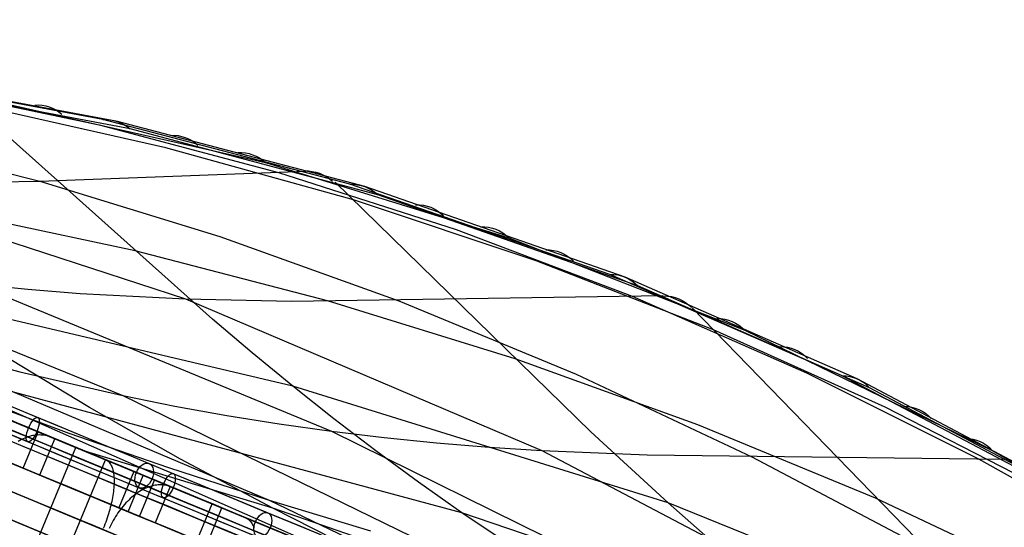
# Model space of a CAD drawing. Extents: x -3378 to 3007, y -425 to 173.
# Tile 374 of 396: x 2509 to 2735, y -87 to 30. Entities that reach past the tile are written whole.
import ezdxf

# ---------------------------------------------------------------- set-up
doc = ezdxf.new("R2010")
doc.units = 0
doc.layers.add('PREDEFINITO', color=7, linetype='CONTINUOUS')

msp = doc.modelspace()

# ---------------------------------------------------------------- linework, layer by layer
at = {"layer": 'PREDEFINITO'}
for p, q in [((2528.26, 6.7, 1894.19), (2470.36, 17.43, 1760.19)), ((2528.26, 6.7, 1894.19), (2470.36, 17.43, 1760.19)), ((2531.59, 6.25, 1892.73), (2473.53, 17.05, 1758.78)), ((2534.49, 4.53, 1891.33), (2476.36, 15.51, 1757.44)), ((2485.93, 14.14, 1805.22), (2527.46, 5.45, 1906.03)), ((2553.37, -38.98, 1764.28), (2496.02, 12.28, 1802.27)), ((2542.68, 0.25, 1900.33), (2498.39, 10.2, 1800.74)), ((2503.18, 10.98, 1818.71), (2565.47, -3.15, 1964.38)), ((2527.46, 5.45, 1906.03), (2568.47, -5.42, 2006.57)), ((2584.8, -8.13, 2028.8), (2528.26, 6.7, 1894.19)), ((2584.8, -8.13, 2028.8), (2528.26, 6.7, 1894.19)), ((2588.22, -8.66, 2027.32), (2531.59, 6.25, 1892.73)), ((2591.16, -10.52, 2025.88), (2534.49, 4.53, 1891.33)), ((2472.36, 3.11, 1922.98), (2513.84, -7.42, 2024.87)), ((2585.64, -11.7, 1999.96), (2542.68, 0.25, 1900.33)), ((2565.47, -3.15, 1964.38), (2621.16, -20.34, 2098.83)), ((2513.84, -7.42, 2024.87), (2574.71, -5.15, 2004.5)), ((2568.47, -5.42, 2006.57), (2609.13, -18.48, 2107.15)), ((2464.72, -7.36, 2043.33), (2547.18, -34.36, 2248.08)), ((2489.07, -7.73, 2033.85), (2513.84, -7.42, 2024.87)), ((2513.84, -7.42, 2024.87), (2555.05, -20.04, 2126.75)), ((2639.93, -64.74, 1965.96), (2581.44, -7.62, 2002.51)), ((2644.31, -28.74, 2174.76), (2584.8, -8.13, 2028.8)), ((2644.31, -28.74, 2174.76), (2584.8, -8.13, 2028.8)), ((2647.77, -29.37, 2173.28), (2588.22, -8.66, 2027.32)), ((2650.68, -31.34, 2171.81), (2591.16, -10.52, 2025.88)), ((2406.1, -12.58, 2307.78), (2566.3, -80.44, 2710.18)), ((2627.41, -25.61, 2099.98), (2585.64, -11.7, 1999.96)), ((2535.63, -23.37, 1775.58), (2490.52, -13.77, 1675.83)), ((2555.05, -20.04, 2126.75), (2595.98, -34.78, 2228.56)), ((2609.13, -18.48, 2107.15), (2649.43, -33.76, 2207.7)), ((2621.16, -20.34, 2098.83), (2675.14, -41.52, 2233.27)), ((2452.1, -23.7, 2287.68), (2532.88, -56.49, 2490.82)), ((2579.71, -34.83, 1875.93), (2535.63, -23.37, 1775.58)), ((2667.97, -41.44, 2200.33), (2627.41, -25.61, 2099.98)), ((2697.45, -51.94, 2309.21), (2644.31, -28.74, 2174.76)), ((2697.45, -51.94, 2309.21), (2644.31, -28.74, 2174.76)), ((2439.95, -30.25, 2529.24), (2593.74, -98.01, 2908.01)), ((2499.14, -30.98, 2267.79), (2580.6, -64.65, 2472.11)), ((2499.14, -30.98, 2267.79), (2511.07, -32.16, 2262.85)), ((2700.88, -52.65, 2307.75), (2647.77, -29.37, 2173.28)), ((2703.73, -54.68, 2306.26), (2650.68, -31.34, 2171.81)), ((2571.72, -54.29, 1753.65), (2484.3, -33.74, 1557.91)), ((2511.07, -32.16, 2262.85), (2523.05, -33.11, 2257.91)), ((2523.05, -33.11, 2257.91), (2547.18, -34.36, 2248.08)), ((2571.51, -34.84, 2238.29), (2656.41, -33.61, 2205.02)), ((2649.43, -33.76, 2207.7), (2689.31, -51.25, 2308.06)), ((2547.18, -34.36, 2248.08), (2628.74, -69.07, 2452.47)), ((2547.18, -34.36, 2248.08), (2571.51, -34.84, 2238.29)), ((2622.64, -48.09, 1976.68), (2579.71, -34.83, 1875.93)), ((2595.98, -34.78, 2228.56), (2636.59, -51.61, 2330.14)), ((2722.31, -97.31, 2169.74), (2663.15, -36.4, 2203.01)), ((2562.46, -46.69, 1758.87), (2553.37, -38.98, 1764.28)), ((2707.27, -59.13, 2300.88), (2667.97, -41.44, 2200.33)), ((2675.14, -41.52, 2233.27), (2731.8, -69.01, 2379.24)), ((2610.44, -83.28, 1734.32), (2461.89, -43.4, 1397.91)), ((2485.95, -44.76, 2509.65), (2509.3, -51.03, 2500.17)), ((2525.19, -59.19, 1538.78), (2504.59, -46.78, 1548.31)), ((2571.72, -54.29, 1753.65), (2562.46, -46.69, 1758.87)), ((2476.16, -48.61, 2749.34), (2512.19, -64.23, 2836.9)), ((2476.16, -48.61, 2749.34), (2520.52, -65.07, 2729.28)), ((2664.43, -63.14, 2077.9), (2622.64, -48.09, 1976.68)), ((2509.3, -51.03, 2500.17), (2532.88, -56.49, 2490.82)), ((2636.59, -51.61, 2330.14), (2676.79, -70.52, 2431.36)), ((2689.31, -51.25, 2308.06), (2728.68, -70.95, 2408.07)), ((2748.99, -79.16, 2443.65), (2697.45, -51.94, 2309.21)), ((2748.99, -79.16, 2443.65), (2697.45, -51.94, 2309.21)), ((2752.33, -79.96, 2442.23), (2700.88, -52.65, 2307.75)), ((2657.64, -81.04, 1955.57), (2571.72, -54.29, 1753.65)), ((2581.16, -61.77, 1748.61), (2571.72, -54.29, 1753.65)), ((2755.07, -82, 2440.76), (2703.73, -54.68, 2306.26)), ((2532.88, -56.49, 2490.82), (2691.82, -133.88, 2888.67)), ((2532.88, -56.49, 2490.82), (2544.74, -58.89, 2486.17)), ((2515.59, -65.64, 1417.2), (2501.52, -59.81, 1411.63)), ((2502.28, -60.13, 2826.61), (2513.06, -64.59, 2837.77)), ((2546.07, -71, 1529.13), (2525.19, -59.19, 1538.78)), ((2544.74, -58.89, 2486.17), (2556.66, -61.05, 2481.51)), ((2745.26, -78.65, 2401.46), (2707.27, -59.13, 2300.88)), ((2556.66, -61.05, 2481.51), (2568.61, -62.97, 2476.83)), ((2568.61, -62.97, 2476.83), (2580.6, -64.65, 2472.11)), ((2590.77, -69.09, 1743.73), (2581.16, -61.77, 1748.61)), ((2510.06, -73.09, 2847.41), (2513.5, -64.78, 2847.41)), ((2513.06, -64.59, 2837.77), (2524.06, -69.15, 2848.68)), ((2520.52, -65.07, 2729.28), (2543.29, -72.96, 2719.59)), ((2580.6, -64.65, 2472.11), (2660.53, -104.02, 2673.72)), ((2580.6, -64.65, 2472.11), (2592.62, -66.09, 2467.32)), ((2657.64, -81.04, 1955.57), (2639.93, -64.74, 1965.96)), ((2705.05, -79.95, 2179.48), (2664.43, -63.14, 2077.9)), ((2509.27, -66.74, 2862.87), (2508.9, -66.95, 2863.16)), ((2509.64, -66.55, 2862.57), (2509.27, -66.74, 2862.87)), ((2510.02, -66.37, 2862.26), (2509.64, -66.55, 2862.57)), ((2510.39, -66.21, 2861.94), (2510.02, -66.37, 2862.26)), ((2510.77, -66.06, 2861.62), (2510.39, -66.21, 2861.94)), ((2511.15, -65.93, 2861.29), (2510.77, -66.06, 2861.62)), ((2511.52, -65.82, 2860.95), (2511.15, -65.93, 2861.29)), ((2511.9, -65.72, 2860.61), (2511.52, -65.82, 2860.95)), ((2512.27, -65.64, 2860.26), (2511.9, -65.72, 2860.61)), ((2512.64, -65.58, 2859.9), (2512.27, -65.64, 2860.26)), ((2513.01, -65.53, 2859.54), (2512.64, -65.58, 2859.9)), ((2513.38, -65.51, 2859.18), (2513.01, -65.53, 2859.54)), ((2513.74, -65.49, 2858.81), (2513.38, -65.51, 2859.18)), ((2514.1, -65.5, 2858.44), (2513.74, -65.49, 2858.81)), ((2517.26, -66.33, 2843), (2513.81, -74.65, 2843)), ((2514.46, -65.52, 2858.07), (2514.1, -65.5, 2858.44)), ((2514.81, -65.56, 2857.69), (2514.46, -65.52, 2858.07)), ((2515.16, -65.62, 2857.31), (2514.81, -65.56, 2857.69)), ((2515.5, -65.69, 2856.93), (2515.16, -65.62, 2857.31)), ((2515.84, -65.79, 2856.54), (2515.5, -65.69, 2856.93)), ((2529.54, -71.42, 1423.11), (2515.59, -65.64, 1417.2)), ((2516.17, -65.89, 2856.16), (2515.84, -65.79, 2856.54)), ((2516.49, -66.02, 2855.77), (2516.17, -65.89, 2856.16)), ((2518.97, -67.04, 2852.8), (2516.49, -66.02, 2855.77)), ((2592.62, -66.09, 2467.32), (2604.65, -67.3, 2462.46)), ((2604.65, -67.3, 2462.46), (2616.7, -68.29, 2457.52)), ((2510.62, -96.06, 1431.61), (2522.1, -68.34, 1431.61)), ((2522.1, -68.34, 1431.61), (2525.51, -69.75, 1422.31)), ((2528.86, -71.14, 2840.92), (2522.68, -68.58, 2848.35)), ((2524.06, -69.15, 2848.68), (2535.29, -73.8, 2859.35)), ((2567.2, -82.27, 1519.36), (2524.14, -69.19, 1420.78)), ((2600.53, -76.27, 1738.98), (2590.77, -69.09, 1743.73)), ((2616.7, -68.29, 2457.52), (2628.74, -69.07, 2452.47)), ((2628.74, -69.07, 2452.47), (2708.4, -110.9, 2654.39)), ((2628.74, -69.07, 2452.47), (2652.79, -70.06, 2442.07)), ((2731.8, -69.01, 2379.24), (2782.26, -98.51, 2513.85)), ((2517.38, -98.86, 2840.92), (2528.86, -71.14, 2840.92)), ((2527.55, -70.6, 1416.73), (2528.91, -71.16, 1413.01)), ((2528.91, -71.16, 1413.01), (2529.08, -71.24, 1412.53)), ((2529.08, -71.24, 1412.53), (2529.24, -71.34, 1412.05)), ((2529.24, -71.34, 1412.05), (2529.4, -71.45, 1411.57)), ((2529.4, -71.45, 1411.57), (2529.55, -71.58, 1411.09)), ((2543.37, -77.15, 1429.33), (2529.54, -71.42, 1423.11)), ((2529.55, -71.58, 1411.09), (2529.7, -71.73, 1410.61)), ((2529.7, -71.73, 1410.61), (2529.83, -71.89, 1410.14)), ((2529.83, -71.89, 1410.14), (2529.96, -72.07, 1409.67)), ((2529.96, -72.07, 1409.67), (2530.08, -72.26, 1409.21)), ((2567.2, -82.27, 1519.36), (2546.07, -71, 1529.13)), ((2652.79, -70.06, 2442.07), (2734.54, -71.04, 2405.53)), ((2676.79, -70.52, 2431.36), (2716.52, -91.5, 2532.11)), ((2728.68, -70.95, 2408.07), (2767.5, -92.87, 2507.7)), ((2513.81, -74.65, 2843), (2510.06, -73.09, 2847.41)), ((2530.08, -72.26, 1409.21), (2530.19, -72.47, 1408.75)), ((2530.19, -72.47, 1408.75), (2530.29, -72.69, 1408.29)), ((2530.29, -72.69, 1408.29), (2530.39, -72.93, 1407.84)), ((2530.39, -72.93, 1407.84), (2530.47, -73.18, 1407.4)), ((2530.47, -73.18, 1407.4), (2530.55, -73.45, 1406.96)), ((2530.55, -73.45, 1406.96), (2530.62, -73.73, 1406.53)), ((2530.62, -73.73, 1406.53), (2530.68, -74.02, 1406.11)), ((2530.68, -74.02, 1406.11), (2530.73, -74.33, 1405.69)), ((2530.73, -74.33, 1405.69), (2530.77, -74.65, 1405.29)), ((2535.4, -73.85, 1426.64), (2531.95, -82.16, 1426.64)), ((2535.29, -73.8, 2859.35), (2546.73, -78.54, 2869.74)), ((2543.29, -72.96, 2719.59), (2566.3, -80.44, 2710.18)), ((2530.77, -74.65, 1405.29), (2530.8, -74.98, 1404.89)), ((2530.8, -74.98, 1404.89), (2530.83, -75.32, 1404.5)), ((2530.83, -75.32, 1404.5), (2530.84, -75.68, 1404.13)), ((2530.84, -76.42, 1403.41), (2530.83, -76.81, 1403.06)), ((2530.84, -75.68, 1404.13), (2530.85, -76.05, 1403.76)), ((2530.85, -76.05, 1403.76), (2530.84, -76.42, 1403.41)), ((2534.07, -83.04, 1421.1), (2537.52, -74.73, 1421.1)), ((2536.67, -84.12, 2872.61), (2540.11, -75.8, 2872.61)), ((2610.44, -83.28, 1734.32), (2600.53, -76.27, 1738.98)), ((2530.68, -78.45, 1401.81), (2530.62, -78.88, 1401.53)), ((2530.73, -78.03, 1402.11), (2530.68, -78.45, 1401.81)), ((2530.77, -77.61, 1402.41), (2530.73, -78.03, 1402.11)), ((2530.81, -77.21, 1402.73), (2530.77, -77.61, 1402.41)), ((2530.83, -76.81, 1403.06), (2530.81, -77.21, 1402.73)), ((2536.29, -78.68, 2889.17), (2535.94, -78.93, 2889.45)), ((2536.65, -78.45, 2888.87), (2536.29, -78.68, 2889.17)), ((2537.01, -78.23, 2888.56), (2536.65, -78.45, 2888.87)), ((2537.37, -78.03, 2888.25), (2537.01, -78.23, 2888.56)), ((2537.73, -77.85, 2887.93), (2537.37, -78.03, 2888.25)), ((2538.09, -77.68, 2887.6), (2537.73, -77.85, 2887.93)), ((2538.45, -77.53, 2887.26), (2538.09, -77.68, 2887.6)), ((2538.81, -77.39, 2886.91), (2538.45, -77.53, 2887.26)), ((2539.17, -77.27, 2886.56), (2538.81, -77.39, 2886.91)), ((2539.53, -77.17, 2886.2), (2539.17, -77.27, 2886.56)), ((2539.89, -77.08, 2885.83), (2539.53, -77.17, 2886.2)), ((2540.24, -77.01, 2885.46), (2539.89, -77.08, 2885.83)), ((2543.66, -77.27, 2868), (2540.21, -85.58, 2868)), ((2540.59, -76.96, 2885.09), (2540.24, -77.01, 2885.46)), ((2540.94, -76.92, 2884.71), (2540.59, -76.96, 2885.09)), ((2541.29, -76.9, 2884.32), (2540.94, -76.92, 2884.71)), ((2541.63, -76.9, 2883.93), (2541.29, -76.9, 2884.32)), ((2541.97, -76.92, 2883.54), (2541.63, -76.9, 2883.93)), ((2542.3, -76.95, 2883.15), (2541.97, -76.92, 2883.54)), ((2542.63, -77, 2882.75), (2542.3, -76.95, 2883.15)), ((2542.95, -77.06, 2882.35), (2542.63, -77, 2882.75)), ((2543.27, -77.15, 2881.95), (2542.95, -77.06, 2882.35)), ((2543.58, -77.25, 2881.55), (2543.27, -77.15, 2881.95)), ((2557.07, -82.82, 1435.88), (2543.37, -77.15, 1429.33)), ((2543.89, -77.36, 2881.15), (2543.58, -77.25, 2881.55)), ((2546.22, -78.33, 2878.04), (2543.89, -77.36, 2881.15)), ((2546.73, -78.54, 2869.74), (2558.37, -83.36, 2879.87)), ((2530.3, -80.68, 1400.55), (2530.2, -81.14, 1400.34)), ((2530.4, -80.22, 1400.77), (2530.3, -80.68, 1400.55)), ((2530.48, -79.77, 1401.01), (2530.4, -80.22, 1400.77)), ((2530.56, -79.32, 1401.26), (2530.48, -79.77, 1401.01)), ((2530.62, -78.88, 1401.53), (2530.56, -79.32, 1401.26)), ((2533.56, -81.04, 2891.16), (2533.24, -81.4, 2891.36)), ((2533.89, -80.7, 2890.95), (2533.56, -81.04, 2891.16)), ((2534.22, -80.37, 2890.73), (2533.89, -80.7, 2890.95)), ((2534.56, -80.06, 2890.5), (2534.22, -80.37, 2890.73)), ((2534.9, -79.75, 2890.25), (2534.56, -80.06, 2890.5)), ((2535.24, -79.46, 2890), (2534.9, -79.75, 2890.25)), ((2535.59, -79.19, 2889.73), (2535.24, -79.46, 2890)), ((2535.94, -78.93, 2889.45), (2535.59, -79.19, 2889.73)), ((2555.53, -82.19, 2865.62), (2549.71, -79.78, 2873.38)), ((2566.3, -80.44, 2710.18), (2665.41, -127.7, 2954.64)), ((2566.3, -80.44, 2710.18), (2589.55, -87.39, 2700.97)), ((2739.85, -114.16, 2159.96), (2657.64, -81.04, 1955.57)), ((2666.7, -89, 1950.52), (2657.64, -81.04, 1955.57)), ((2744.41, -98.48, 2281.28), (2705.05, -79.95, 2179.48)), ((2529.71, -83.03, 1399.66), (2529.57, -83.51, 1399.53)), ((2529.84, -82.55, 1399.81), (2529.71, -83.03, 1399.66)), ((2529.97, -82.08, 1399.97), (2529.84, -82.55, 1399.81)), ((2530.09, -81.61, 1400.15), (2529.97, -82.08, 1399.97)), ((2530.2, -81.14, 1400.34), (2530.09, -81.61, 1400.15)), ((2531.73, -83.33, 2892.17), (2531.45, -83.75, 2892.29)), ((2532.01, -82.93, 2892.04), (2531.73, -83.33, 2892.17)), ((2531.95, -82.16, 1426.64), (2534.07, -83.04, 1421.1)), ((2532.31, -82.53, 2891.89), (2532.01, -82.93, 2892.04)), ((2532.61, -82.14, 2891.72), (2532.31, -82.53, 2891.89)), ((2532.92, -81.76, 2891.55), (2532.61, -82.14, 2891.72)), ((2533.24, -81.4, 2891.36), (2532.92, -81.76, 2891.55)), ((2541.8, -108.97, 1445.95), (2553.28, -81.26, 1445.95)), ((2544.05, -109.91, 2865.62), (2555.53, -82.19, 2865.62)), ((2553.28, -81.26, 1445.95), (2557.11, -82.84, 1436.85)), ((2570.63, -88.44, 1442.75), (2557.07, -82.82, 1435.88)), ((2558.37, -83.36, 2879.87), (2570.22, -88.27, 2889.72)), ((2734.31, -139.93, 1917.21), (2567.2, -82.27, 1519.36)), ((2588.55, -93.04, 1509.55), (2567.2, -82.27, 1519.36)), ((2694.8, -111.96, 1935.93), (2610.44, -83.28, 1734.32)), ((2630.66, -96.77, 1725.18), (2610.44, -83.28, 1734.32)), ((2528.92, -85.44, 1399.16), (2528.74, -85.93, 1399.11)), ((2529.09, -84.96, 1399.23), (2528.92, -85.44, 1399.16)), ((2529.26, -84.48, 1399.31), (2529.09, -84.96, 1399.23)), ((2529.42, -83.99, 1399.41), (2529.26, -84.48, 1399.31)), ((2529.57, -83.51, 1399.53), (2529.42, -83.99, 1399.41)), ((2530.4, -85.5, 2892.65), (2530.17, -85.96, 2892.71)), ((2530.65, -85.05, 2892.58), (2530.4, -85.5, 2892.65)), ((2530.91, -84.61, 2892.5), (2530.65, -85.05, 2892.58)), ((2531.17, -84.18, 2892.4), (2530.91, -84.61, 2892.5)), ((2531.45, -83.75, 2892.29), (2531.17, -84.18, 2892.4)), ((2540.21, -85.58, 2868), (2536.67, -84.12, 2872.61)), ((2559.4, -83.79, 1431.38), (2560.93, -84.42, 1427.74)), ((2560.93, -84.42, 1427.74), (2561.13, -84.52, 1427.27)), ((2561.13, -84.52, 1427.27), (2561.31, -84.62, 1426.8)), ((2561.31, -84.62, 1426.8), (2561.49, -84.74, 1426.33)), ((2561.49, -84.74, 1426.33), (2561.67, -84.88, 1425.86)), ((2561.67, -84.88, 1425.86), (2561.83, -85.04, 1425.4)), ((2561.83, -85.04, 1425.4), (2561.99, -85.21, 1424.94)), ((2561.99, -85.21, 1424.94), (2562.14, -85.4, 1424.48)), ((2562.14, -85.4, 1424.48), (2562.28, -85.6, 1424.02)), ((2562.28, -85.6, 1424.02), (2562.41, -85.82, 1423.57)), ((2528.56, -86.41, 1399.08), (2528.37, -86.89, 1399.06)), ((2528.74, -85.93, 1399.11), (2528.56, -86.41, 1399.08)), ((2529.94, -86.42, 2892.75), (2529.72, -86.89, 2892.78)), ((2530.17, -85.96, 2892.71), (2529.94, -86.42, 2892.75)), ((2562.41, -85.82, 1423.57), (2562.53, -86.05, 1423.12)), ((2562.53, -86.05, 1423.12), (2562.65, -86.29, 1422.68)), ((2562.65, -86.29, 1422.68), (2562.76, -86.55, 1422.25)), ((2562.76, -86.55, 1422.25), (2562.85, -86.83, 1421.82))]:
    msp.add_line(p, q, dxfattribs=at)
at = {"layer": 'PREDEFINITO', "extrusion": (0.866329, -0.358845, 0.347425)}
msp.add_circle((902.03, 509.68, 2690.26), 3, dxfattribs=at)
at = {"layer": 'PREDEFINITO', "extrusion": (0.705929, -0.292405, 0.645107)}
msp.add_circle((902.03, 658.58, 3661.92), 3, dxfattribs=at)
at = {"layer": 'PREDEFINITO', "extrusion": (0.849814, -0.352004, 0.392313)}
msp.add_circle((902.03, 378.27, 2747.87), 3, dxfattribs=at)
at = {"layer": 'PREDEFINITO', "extrusion": (0.735029, -0.304459, 0.605835)}
msp.add_circle((902.03, 842.98, 3661.78), 3, dxfattribs=at)
at = {"layer": 'PREDEFINITO', "extrusion": (-0.382683, -0.92388, 1.48291e-15)}
msp.add_arc((2855.73, 2295, -897.63), 765.61, 90.3288, 180, dxfattribs=at)
at = {"layer": 'PREDEFINITO', "extrusion": (-0.382683, -0.92388, 8.47377e-16)}
msp.add_arc((2085.73, 2115, -897.63), 765.61, 270.3288, 360, dxfattribs=at)
at = {"layer": 'PREDEFINITO', "extrusion": (-0.382683, -0.92388, -2.23212e-16)}
msp.add_arc((2855.73, 2295, -902.03), 755, 91.13841, 180, dxfattribs=at)
at = {"layer": 'PREDEFINITO', "extrusion": (-0.382683, -0.92388, -7.97186e-16)}
msp.add_arc((2085.73, 2115, -902.03), 755, 271.13841, 359.99999, dxfattribs=at)
at = {"layer": 'PREDEFINITO', "extrusion": (0.382683, 0.92388, -1.1978e-15)}
msp.add_arc((-2855.73, 2294, 905.03), 748, 359.99997, 88.07693, dxfattribs=at)
at = {"layer": 'PREDEFINITO', "extrusion": (-0.382683, -0.92388, -8.78413e-16)}
for centre in [(2855.73, 2295, -902.03), (2855.73, 2295, -893.03)]:
    msp.add_arc(centre, 751, 91.44972, 180, dxfattribs=at)
at = {"layer": 'PREDEFINITO', "extrusion": (-0.382683, -0.92388, 4.55473e-16)}
msp.add_arc((2085.73, 2115, -902.03), 751, 271.44972, 360, dxfattribs=at)
at = {"layer": 'PREDEFINITO', "extrusion": (0.382683, 0.92388, 9.57203e-16)}
msp.add_arc((-2855.73, 2294, 902.03), 751, 359.99997, 88.07693, dxfattribs=at)
at = {"layer": 'PREDEFINITO', "extrusion": (-0.382683, -0.92388, 1.33089e-16)}
msp.add_arc((2085.73, 2114, -905.03), 748, 271.92308, 0.00001, dxfattribs=at)
at = {"layer": 'PREDEFINITO', "extrusion": (-0.382683, -0.92388, -6.50676e-16)}
msp.add_arc((2855.73, 2295, -900.03), 751, 91.44972, 180, dxfattribs=at)
at = {"layer": 'PREDEFINITO', "extrusion": (-0.382683, -0.92388, -2.1147e-15)}
msp.add_arc((2085.73, 2115, -900.03), 751, 271.44972, 360, dxfattribs=at)
at = {"layer": 'PREDEFINITO', "extrusion": (0.382683, 0.92388, -2.01245e-16)}
msp.add_arc((-2855.73, 2295, 902.03), 745, 0, 88.07691, dxfattribs=at)
at = {"layer": 'PREDEFINITO', "extrusion": (0.382683, 0.92388, -5.36653e-16)}
msp.add_arc((-2085.73, 2115, 902.03), 745, 180, 268.07691, dxfattribs=at)
at = {"layer": 'PREDEFINITO', "extrusion": (-0.382683, -0.92388, -1.67704e-16)}
msp.add_arc((2085.73, 2114, -902.03), 745, 271.92308, 0.00001, dxfattribs=at)
at = {"layer": 'PREDEFINITO', "extrusion": (0.382683, 0.92388, 1.74412e-15)}
msp.add_arc((-2855.73, 2294, 902.03), 745, 359.99997, 88.07693, dxfattribs=at)
at = {"layer": 'PREDEFINITO', "extrusion": (-0.382683, -0.92388, 5.94126e-16)}
msp.add_arc((2085.73, 2114, -902.03), 751, 271.92308, 0.00001, dxfattribs=at)
at = {"layer": 'PREDEFINITO', "extrusion": (0.382683, 0.92388, 9.98169e-16)}
msp.add_arc((-2855.73, 2294, 899.03), 748, 359.99997, 88.07693, dxfattribs=at)
at = {"layer": 'PREDEFINITO', "extrusion": (-0.382683, -0.92388, 1.99634e-16)}
msp.add_arc((2085.73, 2114, -899.03), 748, 271.92308, 0.00001, dxfattribs=at)
at = {"layer": 'PREDEFINITO', "extrusion": (-0.382683, -0.92388, 4.69571e-16)}
msp.add_arc((2855.73, 2295, -900.03), 745, 91.9231, 180, dxfattribs=at)
at = {"layer": 'PREDEFINITO', "extrusion": (-0.382683, -0.92388, -2.75035e-15)}
msp.add_arc((2085.73, 2115, -900.03), 745, 271.92309, 360, dxfattribs=at)
at = {"layer": 'PREDEFINITO', "extrusion": (-0.382683, -0.92388, 6.22162e-16)}
msp.add_arc((2855.73, 2295, -887.03), 770, 90, 180, dxfattribs=at)
at = {"layer": 'PREDEFINITO', "extrusion": (-0.382683, -0.92388, -1.68873e-15)}
msp.add_arc((2085.73, 2115, -887.03), 770, 270, 0, dxfattribs=at)
at = {"layer": 'PREDEFINITO', "extrusion": (-0.382683, -0.92388, 4.94557e-16)}
msp.add_arc((2855.73, 2295, -902.03), 735, 92.7294, 180, dxfattribs=at)
at = {"layer": 'PREDEFINITO', "extrusion": (-0.382683, -0.92388, 1.73095e-15)}
msp.add_arc((2085.73, 2115, -902.03), 735, 272.7294, 360, dxfattribs=at)
at = {"layer": 'PREDEFINITO', "extrusion": (-0.382683, -0.92388, -3.57872e-15)}
msp.add_arc((2085.73, 2115, -893.03), 751, 271.44972, 360, dxfattribs=at)
at = {"layer": 'PREDEFINITO', "extrusion": (-0.382683, -0.92388, -1.68461e-15)}
msp.add_arc((2855.73, 2295, -893.03), 748, 91.68544, 180, dxfattribs=at)
at = {"layer": 'PREDEFINITO', "extrusion": (-0.382683, -0.92388, -2.5104e-15)}
msp.add_arc((2085.73, 2115, -893.03), 748, 271.68544, 360, dxfattribs=at)
at = {"layer": 'PREDEFINITO', "extrusion": (-0.382683, -0.92388, -6.03735e-16)}
msp.add_arc((2855.73, 2295, -893.03), 745, 91.9231, 180, dxfattribs=at)
at = {"layer": 'PREDEFINITO', "extrusion": (-0.382683, -0.92388, -3.32054e-15)}
msp.add_arc((2085.73, 2115, -893.03), 745, 271.92309, 360, dxfattribs=at)
at = {"layer": 'PREDEFINITO', "extrusion": (-0.382683, -0.92388, 2.11844e-16)}
msp.add_arc((2855.73, 2295, -876.42), 765.61, 90.3288, 180, dxfattribs=at)
at = {"layer": 'PREDEFINITO', "extrusion": (-0.382683, -0.92388, -3.1474e-15)}
msp.add_arc((2085.73, 2115, -876.42), 765.61, 270.3288, 360, dxfattribs=at)
at = {"layer": 'PREDEFINITO', "extrusion": (-0.392719, 0.079668, -0.916201)}
msp.add_arc((-499.67, -1512.34, -2688.15), 10, 165.906, 207.5614, dxfattribs=at)
at = {"layer": 'PREDEFINITO', "extrusion": (-0.382683, -0.92388, 5.85608e-16)}
msp.add_arc((2855.73, 2295, -881.03), 751, 91.44972, 180, dxfattribs=at)
at = {"layer": 'PREDEFINITO', "extrusion": (-0.382683, -0.92388, -1.04108e-15)}
msp.add_arc((2085.73, 2115, -881.03), 751, 271.44972, 360, dxfattribs=at)
at = {"layer": 'PREDEFINITO', "extrusion": (-0.382683, -0.92388, -6.60631e-17)}
msp.add_arc((2855.73, 2295, -881.03), 748, 91.68544, 180, dxfattribs=at)
at = {"layer": 'PREDEFINITO', "extrusion": (-0.382683, -0.92388, -1.58552e-15)}
msp.add_arc((2085.73, 2115, -881.03), 748, 271.68544, 360, dxfattribs=at)
at = {"layer": 'PREDEFINITO', "extrusion": (-0.382683, -0.92388, -5.29882e-16)}
msp.add_arc((2855.73, 2295, -887.03), 735, 92.7294, 180, dxfattribs=at)
at = {"layer": 'PREDEFINITO', "extrusion": (-0.382683, -0.92388, 7.06509e-17)}
msp.add_arc((2085.73, 2115, -887.03), 735, 272.7294, 360, dxfattribs=at)
at = {"layer": 'PREDEFINITO', "extrusion": (-0.389834, 0.087202, -0.916747)}
msp.add_arc((-548.79, -1506.46, -2721.51), 10, 165.0022, 207.1105, dxfattribs=at)
at = {"layer": 'PREDEFINITO', "extrusion": (-0.382683, -0.92388, -4.36031e-16)}
msp.add_arc((2855.73, 2295, -881.03), 745, 91.9231, 180, dxfattribs=at)
at = {"layer": 'PREDEFINITO', "extrusion": (-0.382683, -0.92388, -1.27455e-15)}
msp.add_arc((2085.73, 2115, -881.03), 745, 271.92309, 360, dxfattribs=at)
at = {"layer": 'PREDEFINITO', "extrusion": (-0.386926, 0.094754, -0.917229)}
msp.add_arc((-598.43, -1499.2, -2754.86), 10, 164.1087, 206.626, dxfattribs=at)
at = {"layer": 'PREDEFINITO', "extrusion": (-0.382683, -0.92388, -2.55099e-16)}
msp.add_arc((2855.73, 2295, -872.03), 755, 91.13841, 180, dxfattribs=at)
at = {"layer": 'PREDEFINITO', "extrusion": (-0.382683, -0.92388, -5.42086e-16)}
msp.add_arc((2085.73, 2115, -872.03), 755, 271.13841, 359.99999, dxfattribs=at)
at = {"layer": 'PREDEFINITO', "extrusion": (-0.382683, -0.92388, -1.13868e-15)}
msp.add_arc((2855.73, 2295, -872.03), 751, 91.44972, 180, dxfattribs=at)
at = {"layer": 'PREDEFINITO', "extrusion": (-0.382683, -0.92388, -7.15744e-16)}
msp.add_arc((2085.73, 2115, -872.03), 751, 271.44972, 360, dxfattribs=at)
at = {"layer": 'PREDEFINITO', "extrusion": (0.382683, 0.92388, 3.63077e-16)}
msp.add_arc((-2855.73, 2294, 872.03), 751, 359.99997, 88.07693, dxfattribs=at)
at = {"layer": 'PREDEFINITO', "extrusion": (-0.382683, -0.92388, 7.48277e-16)}
msp.add_arc((2855.73, 2295, -874.03), 751, 91.44972, 180, dxfattribs=at)
at = {"layer": 'PREDEFINITO', "extrusion": (-0.382683, -0.92388, -1.78936e-15)}
msp.add_arc((2085.73, 2115, -874.03), 751, 271.44972, 360, dxfattribs=at)
at = {"layer": 'PREDEFINITO', "extrusion": (0.382683, 0.92388, 7.65263e-16)}
msp.add_arc((-2855.73, 2294, 875.03), 748, 359.99997, 88.07693, dxfattribs=at)
at = {"layer": 'PREDEFINITO', "extrusion": (-0.382683, -0.92388, -1.33089e-16)}
msp.add_arc((2085.73, 2114, -875.03), 748, 271.92308, 0.00001, dxfattribs=at)
at = {"layer": 'PREDEFINITO', "extrusion": (0.382683, 0.92388, 1.60996e-15)}
msp.add_arc((-2855.73, 2295, 872.03), 745, 0, 88.07691, dxfattribs=at)
at = {"layer": 'PREDEFINITO', "extrusion": (0.382683, 0.92388, 1.27455e-15)}
msp.add_arc((-2085.73, 2115, 872.03), 745, 180, 268.07691, dxfattribs=at)
at = {"layer": 'PREDEFINITO', "extrusion": (-0.382683, -0.92388, 2.51556e-15)}
msp.add_arc((2085.73, 2114, -872.03), 745, 271.92308, 0.00001, dxfattribs=at)
at = {"layer": 'PREDEFINITO', "extrusion": (0.382683, 0.92388, -1.60996e-15)}
msp.add_arc((-2855.73, 2294, 872.03), 745, 359.99997, 88.07693, dxfattribs=at)
at = {"layer": 'PREDEFINITO', "extrusion": (-0.382683, -0.92388, 1.38629e-15)}
msp.add_arc((2085.73, 2114, -872.03), 751, 271.92308, 0.00001, dxfattribs=at)
at = {"layer": 'PREDEFINITO', "extrusion": (-0.382683, -0.92388, 2.68327e-16)}
msp.add_arc((2855.73, 2295, -874.03), 745, 91.9231, 180, dxfattribs=at)
at = {"layer": 'PREDEFINITO', "extrusion": (-0.382683, -0.92388, -6.70816e-16)}
msp.add_arc((2085.73, 2115, -874.03), 745, 271.92309, 360, dxfattribs=at)
at = {"layer": 'PREDEFINITO', "extrusion": (-0.384011, 0.102285, -0.917646)}
msp.add_arc((-648.29, -1490.57, -2788.1), 10, 163.2315, 206.1122, dxfattribs=at)
at = {"layer": 'PREDEFINITO', "extrusion": (0.382683, 0.92388, 2.99451e-16)}
msp.add_arc((-2855.73, 2294, 869.03), 748, 359.99997, 88.07693, dxfattribs=at)
at = {"layer": 'PREDEFINITO', "extrusion": (-0.382683, -0.92388, -2.26252e-15)}
msp.add_arc((2085.73, 2114, -869.03), 748, 271.92308, 0.00001, dxfattribs=at)
at = {"layer": 'PREDEFINITO', "extrusion": (-0.382683, -0.92388, -1.41302e-16)}
msp.add_arc((2855.73, 2295, -872.03), 735, 92.7294, 180, dxfattribs=at)
at = {"layer": 'PREDEFINITO', "extrusion": (-0.382683, -0.92388, 9.18462e-16)}
msp.add_arc((2085.73, 2115, -872.03), 735, 272.7294, 360, dxfattribs=at)
at = {"layer": 'PREDEFINITO', "extrusion": (-0.381102, 0.109758, -0.917995)}
msp.add_arc((-698.08, -1480.62, -2821.23), 10, 162.377, 205.5734, dxfattribs=at)
at = {"layer": 'PREDEFINITO', "extrusion": (-0.379118, 0.114829, -0.918196)}
msp.add_arc((-732.01, -1473.07, -2843.71), 10, 161.807, 205.1898, dxfattribs=at)
at = {"layer": 'PREDEFINITO', "extrusion": (-0.376182, 0.122265, -0.918443)}
msp.add_arc((-781.95, -1460.86, -2876.43), 10, 160.9851, 204.598, dxfattribs=at)
at = {"layer": 'PREDEFINITO', "extrusion": (-0.373207, 0.129718, -0.918635)}
msp.add_arc((-832.2, -1447.23, -2908.93), 10, 160.1796, 203.971, dxfattribs=at)
at = {"layer": 'PREDEFINITO', "extrusion": (-0.370193, 0.137189, -0.918769)}
msp.add_arc((-882.71, -1432.17, -2941.21), 10, 159.3923, 203.3096, dxfattribs=at)
at = {"layer": 'PREDEFINITO', "extrusion": (-0.367138, 0.144677, -0.918846)}
msp.add_arc((-933.42, -1415.66, -2973.26), 10, 158.6249, 202.6148, dxfattribs=at)
at = {"layer": 'PREDEFINITO', "extrusion": (-0.364534, 0.150995, -0.918866)}
msp.add_arc((-976.24, -1400.61, -3000.06), 10, 157.9954, 202.0045, dxfattribs=at)
at = {"layer": 'PREDEFINITO', "extrusion": (-0.361908, 0.157304, -0.918846)}
msp.add_arc((-1019, -1384.58, -3026.72), 10, 157.3852, 201.375, dxfattribs=at)
at = {"layer": 'PREDEFINITO', "extrusion": (-0.358773, 0.164758, -0.918769)}
msp.add_arc((-1069.46, -1364.34, -3058.22), 10, 156.6905, 200.6078, dxfattribs=at)
at = {"layer": 'PREDEFINITO', "extrusion": (-0.355621, 0.172174, -0.918634)}
msp.add_arc((-1119.57, -1342.79, -3089.53), 10, 156.0287, 199.8201, dxfattribs=at)
at = {"layer": 'PREDEFINITO', "extrusion": (-0.352456, 0.179545, -0.918443)}
msp.add_arc((-1169.21, -1319.99, -3120.68), 10, 155.4021, 199.0151, dxfattribs=at)
at = {"layer": 'PREDEFINITO', "extrusion": (-0.349273, 0.186882, -0.918196)}
msp.add_arc((-1218.44, -1295.94, -3151.65), 10, 154.81, 198.1928, dxfattribs=at)

doc.saveas('drawing.dxf')
